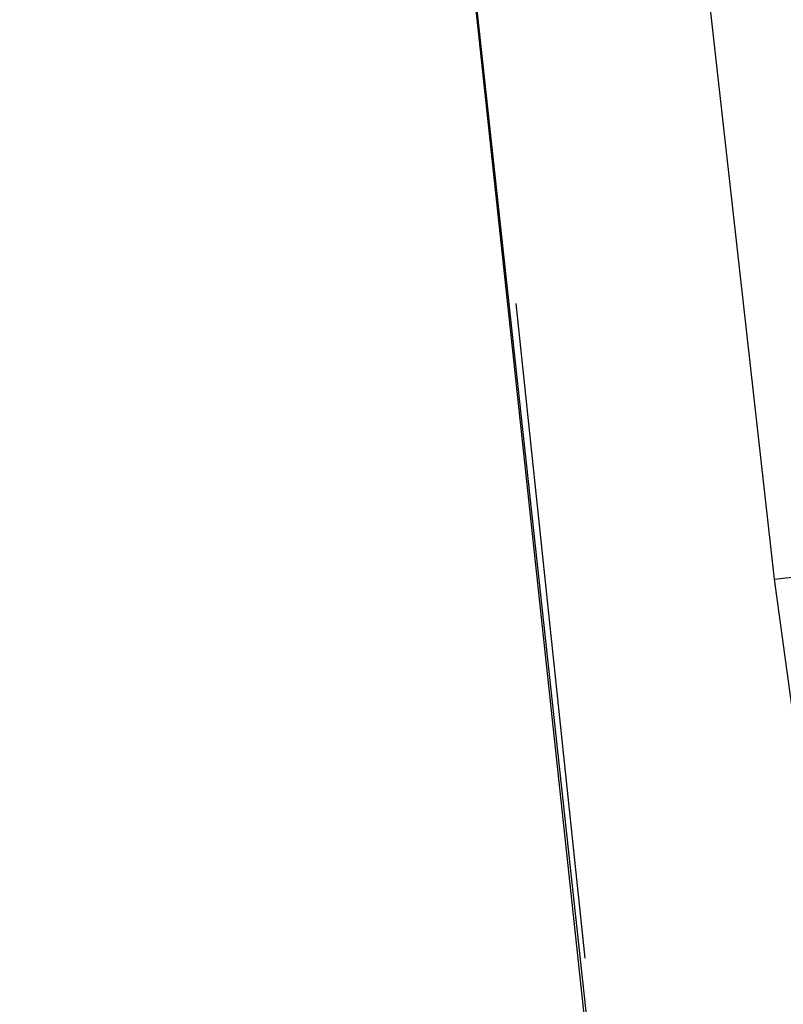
# Model space of a CAD drawing. Header units: feet. Extents: x -79 to 198, y -22 to 181.
# Tile 888 of 982: x 135.949 to 136.54, y 126.582 to 127.344. Entities that reach past the tile are written whole.
import ezdxf

# ---------------------------------------------------------------- set-up
doc = ezdxf.new("R2010")
doc.units = ezdxf.units.FT
doc.layers.add('A-LINEA', color=7, linetype='CONTINUOUS')

msp = doc.modelspace()

# ---------------------------------------------------------------- linework, layer by layer
at = {"layer": 'A-LINEA'}
for p, q in [((136.5333, 126.9111), (136.12, 130.5911)), ((136.5333, 126.9111), (136.12, 130.5911)), ((136.3867, 126.6178), (136.3333, 127.1244)), ((136.3867, 126.6178), (136.3333, 127.1244))]:
    msp.add_line(p, q, dxfattribs=at)
for points in [[(137.5067, 106.2578), (137.4533, 109.6311), (137.3467, 112.9911), (137.1867, 116.3644), (136.9733, 119.7244), (136.72, 123.0844), (136.4, 126.4444), (136.04, 129.7911), (135.6267, 133.1378), (135.16, 136.4711), (134.64, 139.8044), (134.0667, 143.1244)], [(137.5067, 106.2578), (137.4533, 109.5911), (137.3467, 112.9244), (137.2, 116.2444), (136.9867, 119.5778), (136.7333, 122.8978), (136.4267, 126.2178), (136.0667, 129.5244), (135.6667, 132.8311), (135.2, 136.1378), (134.6933, 139.4311), (134.1333, 142.7111)], [(136.5733, 126.6178), (136.5333, 126.9111), (137.12, 126.9778), (137.1467, 126.6844), (136.5733, 126.6178)], [(136.5733, 126.6178), (136.5333, 126.9111), (137.12, 126.9778), (137.1467, 126.6844), (136.5733, 126.6178)]]:
    msp.add_lwpolyline(points, dxfattribs=at)

doc.saveas('drawing.dxf')
